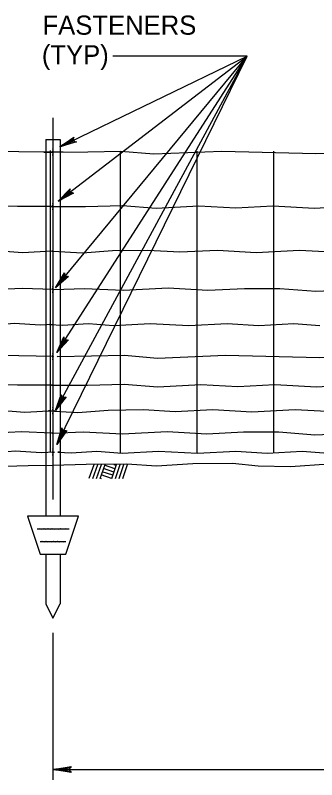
# Model space of a CAD drawing. Extents: x 13 to 918, y -903 to 879.
# Drawn here: x 393.1 to 442.2, y 510.6 to 635.4 of the extents above; entities that cross this region are included whole.
import ezdxf

# ---------------------------------------------------------------- set-up
doc = ezdxf.new("R2010")
doc.units = 0
for name, color, linetype in [('1', 7, 'Continuous'), ('2', 7, 'Continuous'), ('3', 7, 'Continuous')]:
    doc.layers.add(name, color=color, linetype=linetype)

msp = doc.modelspace()

# ---------------------------------------------------------------- linework, layer by layer
at = {"layer": '1'}
for p, q in [((405.89375, 561.99025), (405.121, 559.76325)), ((406.48975, 561.99025), (405.70225, 559.7215)), ((407.0855, 561.99025), (406.298, 559.7215)), ((407.68125, 561.99025), (406.89375, 559.7215)), ((409.3585, 561.3485), (407.6625, 561.936)), ((409.5625, 561.99025), (408.77725, 559.7215)), ((409.54175, 561.87975), (409.22725, 561.99025)), ((410.1585, 561.99025), (409.373, 559.7215)), ((410.75225, 561.99025), (409.96875, 559.7215)), ((411.35, 561.99025), (410.56475, 559.7215)), ((408.80625, 559.75475), (407.1085, 560.34025)), ((408.99175, 560.286), (407.29375, 560.8715)), ((409.175, 560.81725), (407.47925, 561.407)), ((407.173, 559.7215), (406.925, 559.809))]:
    msp.add_line(p, q, dxfattribs=at)
at = {"layer": '2'}
for p, q in [((399.675, 590.8985), (430.921, 628.707)), ((399.675, 570.836), (430.921, 628.707)), ((399.8855, 565.311), (430.921, 628.707)), ((399.8855, 580.311), (430.921, 628.707)), ((400.11475, 605.01725), (430.921, 628.707)), ((400.36475, 613.87775), (430.921, 628.707)), ((430.921, 628.707), (409.02025, 628.707)), ((399.25425, 618.65275), (399.25425, 556.334)), ((398.07925, 615.10275), (400.42925, 615.10275)), ((398.07925, 615.10275), (398.07925, 553.607)), ((400.42925, 615.10275), (400.42925, 553.6485)), ((398.7855, 613.28825), (398.7855, 563.98825)), ((399.25425, 613.009), (399.25425, 613.009)), ((410.19175, 613.19225), (410.19175, 563.89225)), ((422.69175, 613.19225), (422.69175, 563.89225)), ((435.19175, 613.19225), (435.19175, 563.89225)), ((399.25425, 604.15475), (399.25425, 604.15475)), ((399.25425, 596.86325), (399.25425, 596.86325)), ((399.25425, 590.61325), (399.25425, 590.61325)), ((399.25425, 584.884), (399.25425, 584.884)), ((399.25425, 579.67575), (399.25425, 579.67575)), ((399.25425, 574.98825), (399.25425, 574.98825)), ((399.25425, 570.8215), (399.25425, 570.8215)), ((399.25425, 567.17575), (399.25425, 567.17575)), ((399.25425, 564.05075), (399.25425, 564.05075)), ((399.25425, 561.96725), (399.25425, 561.96725)), ((399.25425, 561.96725), (399.25425, 561.96725)), ((399.25425, 561.96725), (399.25425, 561.96725)), ((399.25425, 561.96725), (399.25425, 561.96725)), ((403.421, 553.6445), (395.0875, 553.6445)), ((395.0875, 553.6445), (397.171, 547.3945)), ((401.3375, 547.3945), (403.421, 553.6445)), ((396.673, 551.561), (401.86875, 551.561)), ((397.171, 549.47775), (401.3375, 549.47775)), ((397.171, 547.3945), (401.3375, 547.3945)), ((398.07925, 547.409), (398.07925, 539.32775)), ((400.42925, 547.38825), (400.42925, 539.32775)), ((398.07925, 539.32775), (399.25425, 536.97775)), ((399.25425, 536.97775), (400.42925, 539.32775)), ((399.25425, 534.56325), (399.25425, 510.60475)), ((399.25425, 512.27975), (549.25425, 512.27975))]:
    msp.add_line(p, q, dxfattribs=at)
for points in [[(400.8875, 613.009), (399.325, 613.009), (393.7085, 613.0965), (388.31875, 613.19225), (382.92725, 612.732), (371.8605, 613.19225), (356.5335, 612.82775), (339.423, 613.19225), (328.93125, 612.732), (314.13025, 613.18225)], [(397.7335, 613.009), (399.296, 613.009), (404.9125, 613.0965), (410.30225, 613.19225), (415.69375, 612.732), (426.7605, 613.19225), (442.0875, 612.82775), (459.198, 613.19225), (469.68975, 612.732), (487.98975, 613.28825), (506.76675, 612.732), (526.0835, 613.384), (544.01875, 612.636), (549.296, 613.009)], [(399.25425, 612.461), (399.2375, 612.65275), (399.26875, 612.76325), (399.24175, 612.911), (399.275, 613.05275), (399.2375, 613.211), (399.26475, 613.3695), (399.25425, 613.557)], [(399.25425, 604.15475), (399.25425, 604.15475), (393.4585, 604.15475), (387.4355, 604.32575), (381.95, 603.86525), (374.96675, 604.25075), (368.925, 603.961), (362.90225, 604.25075), (356.1125, 603.86525), (347.096, 604.4215), (340.9585, 603.961), (333.5355, 604.32575), (321.44325, 604.42), (321.00575, 604.42)], [(398.75, 604.15475), (398.75, 604.15475), (404.546, 604.15475), (410.56875, 604.32575), (416.05425, 603.86525), (423.0375, 604.25075), (429.07925, 603.961), (435.10225, 604.25075), (441.89175, 603.86525), (450.9085, 604.4215), (457.046, 603.961), (464.46875, 604.32575), (470.70225, 604.057), (478.875, 604.057), (484.648, 604.25075), (491.246, 604.51725), (498.80425, 603.94225), (504.65425, 604.03825), (512.19375, 604.211), (521.01675, 604.4985), (530.03125, 603.94225), (536.72725, 604.40275), (542.3855, 604.03825), (548.67925, 604.15475)], [(399.25425, 603.607), (399.2375, 603.7985), (399.26875, 603.909), (399.24175, 604.057), (399.275, 604.1985), (399.2375, 604.357), (399.26475, 604.51525), (399.25425, 604.70275)], [(399.25425, 596.86325), (399.0585, 596.8735), (394.26675, 596.5695), (389.3375, 596.95275), (383.58125, 597.0485), (378.3835, 596.761), (372.246, 597.0485), (365.91675, 596.66525), (358.85625, 597.0485), (351.60625, 596.66525), (343.8, 597.0485), (335.723, 596.66525), (323.2225, 597.26075), (321.533, 597.19425)], [(399.0585, 596.86325), (399.25425, 596.8735), (404.046, 596.5695), (408.975, 596.95275), (414.73125, 597.0485), (419.92925, 596.761), (426.06675, 597.0485), (432.396, 596.66525), (439.45625, 597.0485), (446.70625, 596.66525), (454.5125, 597.0485), (462.58975, 596.66525), (471.14375, 597.0485), (480.9085, 596.66525), (488.79175, 597.12575), (496.3875, 596.58825), (505.498, 597.0485), (515.91475, 596.58825), (526.1375, 597.0485), (534.673, 596.49225), (544.15, 597.0485), (549.25425, 596.86325)], [(399.25425, 590.61325), (399.2125, 590.6235), (394.26675, 590.80075), (387.8605, 590.51325), (380.6105, 590.87775), (374.10625, 590.51325), (368.1605, 590.80075), (362.3875, 590.80075), (356.5375, 590.3215), (350.225, 590.609), (343.99175, 590.87775), (338.14175, 590.3215), (335.2105, 590.359)], [(399.25425, 590.06525), (399.2375, 590.257), (399.26875, 590.36725), (399.24175, 590.51525), (399.275, 590.657), (399.2375, 590.81525), (399.26475, 590.9735), (399.25425, 591.161)], [(399.36675, 590.61325), (399.4085, 590.6235), (404.35425, 590.80075), (410.7605, 590.51325), (418.0105, 590.87775), (424.51475, 590.51325), (430.4605, 590.80075), (436.2335, 590.80075), (442.0835, 590.3215), (448.396, 590.609), (454.62925, 590.87775), (460.47925, 590.3215), (467.5375, 590.41725), (476.18975, 590.9735), (484.91675, 590.87775), (493.1085, 590.41725), (498.97725, 590.686), (504.36675, 590.3985), (510.58125, 590.4945), (517.92925, 590.76325), (524.71875, 591.05075), (530.9335, 590.686), (536.22725, 590.4945), (541.446, 590.859)], [(399.25425, 584.884), (399.325, 584.8945), (397.17925, 584.80075), (392.97925, 585.0695), (388.875, 584.72575), (382.9085, 585.0695), (376.598, 584.72575), (370.34375, 585.0695), (365.20425, 584.72575), (359.50625, 585.0695), (355.248, 584.72575), (349.41675, 585.0695), (343.6625, 584.72575), (337.00625, 585.01325), (332.0585, 584.80075), (325.30625, 585.0695), (319.20625, 584.859), (318.3835, 584.882)], [(398.75, 584.884), (398.67925, 584.8945), (400.825, 584.80075), (405.025, 585.0695), (409.12925, 584.72575), (415.096, 585.0695), (421.40625, 584.72575), (427.6605, 585.0695), (432.8, 584.72575), (438.498, 585.0695), (442.75625, 584.72575)], [(399.25425, 579.12775), (399.2375, 579.3195), (399.26875, 579.42975), (399.24175, 579.57775), (399.275, 579.7195), (399.2375, 579.87775), (399.26475, 580.036), (399.25425, 580.2235)], [(399.25225, 579.71725), (399.325, 579.686), (393.7085, 579.7735), (388.31875, 579.8695), (382.92725, 579.409), (371.8605, 579.8695), (356.5335, 579.50475), (339.423, 579.8695), (335.17125, 579.6815)], [(399.98125, 579.71725), (399.9085, 579.686), (405.525, 579.7735), (410.91475, 579.8695), (416.30625, 579.409), (427.373, 579.8695), (442.7, 579.50475), (459.8105, 579.8695), (470.30225, 579.409), (488.60225, 579.96525), (507.37925, 579.409), (526.696, 580.061), (544.63125, 579.31325), (549.9085, 579.686)], [(399.2335, 574.97775), (399.325, 574.9985), (393.4585, 574.9985), (387.4355, 575.1695), (381.95, 574.709), (374.96675, 575.0945), (368.925, 574.80475), (362.90225, 575.0945), (356.1125, 574.709), (347.096, 575.26525), (340.9585, 574.80475), (333.5355, 575.1695), (333.05625, 575.1485)], [(399.07925, 574.97775), (398.9875, 574.9985), (404.85425, 574.9985), (410.87725, 575.1695), (416.3625, 574.709), (423.346, 575.0945), (429.3875, 574.80475), (435.4105, 575.0945), (442.2, 574.709), (451.21675, 575.26525), (457.35425, 574.80475), (464.77725, 575.1695), (471.0105, 574.90075), (479.1835, 574.90075), (484.95625, 575.0945), (491.55425, 575.361), (499.1125, 574.786), (504.9625, 574.882), (512.50225, 575.05475), (521.325, 575.34225), (530.33975, 574.786), (537.0355, 575.2465), (542.69375, 574.882), (548.9875, 574.9985)], [(399.25425, 570.8215), (399.47925, 570.832), (394.6875, 570.52775), (389.7585, 570.911), (384.00225, 571.007), (378.80425, 570.7195), (372.66675, 571.007), (366.3375, 570.6235), (359.27725, 571.007), (352.02725, 570.6235), (344.221, 571.007), (335.295, 571.3085)], [(398.75, 570.8215), (398.525, 570.832), (403.31675, 570.52775), (408.246, 570.911), (414.00225, 571.007), (419.2, 570.7195), (425.3375, 571.007), (431.66675, 570.6235), (438.72725, 571.007), (445.97725, 570.6235), (453.7835, 571.007), (461.8605, 570.6235), (470.41475, 571.007), (480.17925, 570.6235), (488.0625, 571.084), (495.6585, 570.5465), (504.76875, 571.007), (515.1855, 570.5465), (525.4085, 571.007), (533.94375, 570.45075), (543.421, 571.007), (548.525, 570.8215)], [(399.25425, 570.2735), (399.2375, 570.46525), (399.26875, 570.57575), (399.24175, 570.7235), (399.275, 570.86525), (399.2375, 571.0235), (399.26475, 571.182), (399.25425, 571.3695)], [(399.25425, 567.17575), (399.0585, 567.186), (394.1125, 567.36325), (387.70625, 567.07575), (380.45625, 567.44025), (373.95225, 567.07575), (368.00625, 567.36325), (362.2335, 567.36325), (356.3835, 566.884), (350.071, 567.1715), (343.8375, 567.44025), (337.9875, 566.884), (333.57725, 566.9445)], [(399.0585, 567.17575), (399.25425, 567.186), (404.2, 567.36325), (410.60625, 567.07575), (417.85625, 567.44025), (424.3605, 567.07575), (430.30625, 567.36325), (436.07925, 567.36325), (441.92925, 566.884), (448.24175, 567.1715), (454.475, 567.44025), (460.325, 566.884), (467.3835, 566.97975), (476.0355, 567.536), (484.7625, 567.44025), (492.95425, 566.97975), (498.823, 567.2485), (504.2125, 566.961), (510.42725, 567.057), (517.775, 567.32575), (524.56475, 567.61325), (530.77925, 567.2485), (536.073, 567.057), (541.29175, 567.4215)], [(399.25425, 564.05075), (399.47925, 564.061), (397.3335, 563.96725), (393.1335, 564.236), (389.02925, 563.89225), (383.0625, 564.236), (376.75225, 563.89225), (370.498, 564.236), (365.3585, 563.89225), (359.6605, 564.236), (355.40225, 563.89225), (349.571, 564.236), (343.81675, 563.89225), (337.1605, 564.17975), (332.2125, 563.96725), (325.4605, 564.236), (321.89925, 564.36775), (320.2665, 564.27175)], [(399.25425, 563.50275), (399.2375, 563.6945), (399.26875, 563.80475), (399.24175, 563.95275), (399.275, 564.0945), (399.2375, 564.25275), (399.26475, 564.411), (399.25425, 564.5985)], [(400.2875, 564.05075), (400.0625, 564.061), (402.2085, 563.96725), (406.4085, 564.236), (410.5125, 563.89225), (416.47925, 564.236), (422.78975, 563.89225), (429.04375, 564.236), (434.1835, 563.89225), (439.88125, 564.236), (444.13975, 563.89225)], [(389.6625, 561.70475), (395.1855, 561.8965), (399.25425, 561.96725), (404.68125, 562.107), (411.31675, 562.1465), (416.13125, 561.8195), (422.03975, 562.20275), (428.54375, 562.24225), (432.725, 561.8195), (437.9605, 561.7235), (444.25225, 562.1465)], [(396.673, 551.561), (396.973, 551.60075), (397.41475, 551.5215), (397.7355, 551.582), (398.096, 551.5215), (398.41675, 551.582), (398.77925, 551.50075), (399.1, 551.582), (399.44175, 551.5215), (399.74175, 551.561), (400.14375, 551.5215), (400.50425, 551.582), (400.90625, 551.54025), (401.22725, 551.60075), (401.548, 551.54025), (401.86875, 551.561)], [(397.171, 549.47775), (397.45425, 549.55475), (397.81475, 549.45475), (398.096, 549.51525), (398.398, 549.434), (398.698, 549.4945), (399.0605, 549.434), (399.321, 549.51525), (399.6605, 549.434), (399.9835, 549.51525), (400.34375, 549.434), (400.6855, 549.4945), (400.96475, 549.45475), (401.3375, 549.47775)]]:
    msp.add_lwpolyline(points, dxfattribs=at)
at = {"layer": '3'}
for points in [[(402.89375, 614.736), (402.721, 614.86525), (400.36475, 613.87775), (402.89375, 614.736), (403.06475, 614.69025), (400.36475, 613.87775), (402.60225, 615.10275), (402.60225, 615.31525), (400.36475, 613.87775), (402.67725, 615.49225), (402.60225, 615.31525)], [(402.41675, 606.3695), (402.221, 606.461), (400.11475, 605.01725), (402.41675, 606.3695), (402.596, 606.359), (400.11475, 605.01725), (402.0585, 606.6695), (402.01675, 606.87775), (400.11475, 605.01725), (402.05225, 607.06525), (402.01675, 606.87775)], [(401.61875, 592.72775), (401.4085, 592.7735), (399.675, 590.8985), (401.61875, 592.72775), (401.79375, 592.759), (399.675, 590.8985), (401.20225, 592.94225), (401.11475, 593.136), (399.675, 590.8985), (401.1085, 593.32775), (401.11475, 593.136)], [(401.596, 582.361), (401.38125, 582.382), (399.8855, 580.311), (401.596, 582.361), (401.76675, 582.41325), (399.8855, 580.311), (401.15425, 582.5235), (401.046, 582.70475), (399.8855, 580.311), (401.01675, 582.8945), (401.046, 582.70475)], [(401.225, 573.009), (401.0105, 573.01325), (399.675, 570.836), (401.225, 573.009), (401.39375, 573.0735), (399.675, 570.836), (400.775, 573.13825), (400.65225, 573.309), (399.675, 570.836), (400.6085, 573.4965), (400.65225, 573.309)], [(401.348, 567.5445), (401.1335, 567.54025), (399.8855, 565.311), (401.348, 567.5445), (401.5125, 567.61525), (399.8855, 565.311), (400.89175, 567.65475), (400.7625, 567.8215), (399.8855, 565.311), (400.7125, 568.007), (400.7625, 567.8215)], [(402.09175, 511.9235), (401.9855, 512.12975), (399.25425, 512.27975), (402.09175, 511.9235), (402.2375, 511.7985), (399.25425, 512.27975), (401.9835, 512.41525), (402.0835, 512.61725), (399.25425, 512.27975), (402.2375, 512.75475), (402.0835, 512.61725)]]:
    msp.add_lwpolyline(points, dxfattribs=at)

# ---------------------------------------------------------------- texts
for s, p in [('FASTENERS', (397.546, 632.19325)), ('(TYP)', (397.43575, 627.362))]:
    msp.add_text(s, height=3.124999, dxfattribs=at).set_placement(p)

doc.saveas('drawing.dxf')
